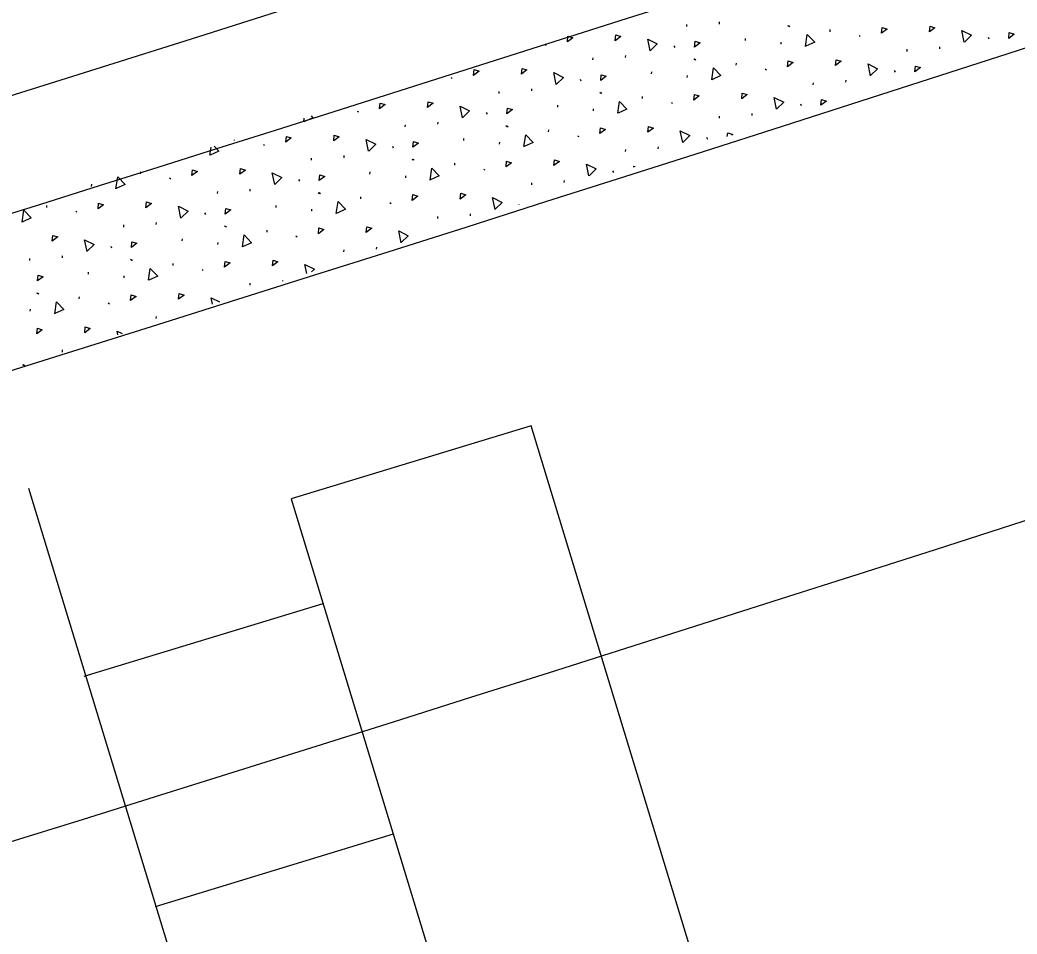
# Model space of a CAD drawing. Extents: x 2338610 to 2351914, y 366540 to 376484.
# Drawn here: x 2348395.55 to 2348422.16, y 367584.31 to 367608.7 of the extents above; entities that cross this region are included whole.
import ezdxf

# ---------------------------------------------------------------- set-up
doc = ezdxf.new("R2010")
doc.units = 0
for name, color, linetype in [('RD_HC_Cl', 7, 'Continuous'), ('RD_PD_ConcMed', 7, 'Continuous'), ('RD_PD_Final_LnLine', 7, 'Continuous'), ('RD_PD_Final_TrvlWay', 7, 'Continuous'), ('TR SN EXTRUDED PANEL SIGNS- MOUNTED OVERHEAD', 7, 'Continuous')]:
    doc.layers.add(name, color=color, linetype=linetype)

msp = doc.modelspace()

# ---------------------------------------------------------------- linework, layer by layer
at = {"layer": 'RD_HC_Cl'}
msp.add_arc((2347533.93, 370355.677), 2880.79, 281.440729, 295.940729, dxfattribs=at)
at = {"layer": 'RD_PD_ConcMed'}
for p, q in [((2348413.35, 367608.521), (2348413.354, 367608.576)), ((2348414.221, 367608.59), (2348414.226, 367608.644)), ((2348416.037, 367608.552), (2348416.069, 367608.528)), ((2348416.062, 367608.548), (2348416.095, 367608.524)), ((2348417.175, 367608.385), (2348417.179, 367608.44)), ((2348414.913, 367608.152), (2348414.917, 367608.207)), ((2348417.948, 367608.283), (2348417.98, 367608.259)), ((2348421.39, 367608.241), (2348421.412, 367608.196)), ((2348409.564, 367608.052), (2348409.596, 367608.028)), ((2348413.007, 367608.009), (2348413.029, 367607.964)), ((2348415.867, 367608.055), (2348415.871, 367608.11)), ((2348419.229, 367607.861), (2348419.233, 367607.916)), ((2348420.1, 367607.93), (2348420.104, 367607.984)), ((2348410.846, 367607.63), (2348410.85, 367607.684)), ((2348411.717, 367607.698), (2348411.721, 367607.753)), ((2348413.533, 367607.661), (2348413.565, 367607.637)), ((2348413.558, 367607.657), (2348413.59, 367607.633)), ((2348414.67, 367607.494), (2348414.674, 367607.548)), ((2348415.443, 367607.392), (2348415.475, 367607.368)), ((2348418.885, 367607.349), (2348418.907, 367607.304)), ((2348407.06, 367607.16), (2348407.092, 367607.136)), ((2348410.502, 367607.118), (2348410.524, 367607.073)), ((2348412.408, 367607.261), (2348412.412, 367607.316)), ((2348413.362, 367607.164), (2348413.366, 367607.218)), ((2348417.595, 367607.038), (2348417.599, 367607.093)), ((2348409.212, 367606.807), (2348409.216, 367606.861)), ((2348416.724, 367606.97), (2348416.728, 367607.024)), ((2348408.341, 367606.739), (2348408.345, 367606.793)), ((2348411.028, 367606.77), (2348411.06, 367606.746)), ((2348411.053, 367606.765), (2348411.085, 367606.741)), ((2348412.165, 367606.602), (2348412.17, 367606.657)), ((2348409.904, 367606.37), (2348409.908, 367606.424)), ((2348410.857, 367606.272), (2348410.861, 367606.327)), ((2348412.938, 367606.5), (2348412.97, 367606.476)), ((2348416.38, 367606.458), (2348416.402, 367606.413)), ((2348403.126, 367605.979), (2348403.141, 367606.078)), ((2348404.555, 367606.269), (2348404.587, 367606.245)), ((2348407.997, 367606.227), (2348408.019, 367606.182)), ((2348414.219, 367606.079), (2348414.224, 367606.133)), ((2348415.091, 367606.147), (2348415.095, 367606.202)), ((2348405.836, 367605.847), (2348405.84, 367605.902)), ((2348406.707, 367605.916), (2348406.711, 367605.97)), ((2348408.523, 367605.879), (2348408.555, 367605.855)), ((2348408.548, 367605.874), (2348408.58, 367605.85)), ((2348409.661, 367605.711), (2348409.665, 367605.766)), ((2348401.277, 367605.48), (2348401.279, 367605.499)), ((2348407.399, 367605.478), (2348407.403, 367605.533)), ((2348410.433, 367605.609), (2348410.466, 367605.585)), ((2348413.876, 367605.567), (2348413.898, 367605.522)), ((2348400.622, 367605.087), (2348400.653, 367605.304)), ((2348402.05, 367605.378), (2348402.082, 367605.354)), ((2348405.492, 367605.335), (2348405.514, 367605.29)), ((2348408.352, 367605.381), (2348408.357, 367605.436)), ((2348411.715, 367605.187), (2348411.719, 367605.242)), ((2348412.586, 367605.256), (2348412.59, 367605.31)), ((2348403.331, 367604.956), (2348403.335, 367605.01)), ((2348404.202, 367605.024), (2348404.207, 367605.079)), ((2348406.018, 367604.987), (2348406.05, 367604.963)), ((2348406.043, 367604.983), (2348406.076, 367604.959)), ((2348407.156, 367604.82), (2348407.16, 367604.874)), ((2348407.929, 367604.718), (2348407.961, 367604.694)), ((2348398.773, 367604.589), (2348398.777, 367604.643)), ((2348399.545, 367604.486), (2348399.577, 367604.463)), ((2348402.988, 367604.444), (2348403.01, 367604.399)), ((2348404.894, 367604.587), (2348404.898, 367604.642)), ((2348405.848, 367604.49), (2348405.852, 367604.544)), ((2348410.081, 367604.364), (2348410.085, 367604.419)), ((2348411.371, 367604.675), (2348411.393, 367604.63)), ((2348397.464, 367604.258), (2348397.468, 367604.313)), ((2348401.698, 367604.133), (2348401.702, 367604.188)), ((2348409.21, 367604.296), (2348409.214, 367604.35)), ((2348400.827, 367604.065), (2348400.831, 367604.119)), ((2348403.514, 367604.096), (2348403.546, 367604.072)), ((2348403.539, 367604.091), (2348403.571, 367604.067)), ((2348404.651, 367603.929), (2348404.655, 367603.983)), ((2348396.268, 367603.697), (2348396.272, 367603.752)), ((2348402.389, 367603.696), (2348402.394, 367603.75)), ((2348403.343, 367603.598), (2348403.347, 367603.653)), ((2348405.424, 367603.827), (2348405.456, 367603.803)), ((2348408.866, 367603.784), (2348408.87, 367603.776)), ((2348397.041, 367603.595), (2348397.073, 367603.571)), ((2348400.483, 367603.553), (2348400.505, 367603.508)), ((2348406.705, 367603.405), (2348406.709, 367603.459)), ((2348407.576, 367603.473), (2348407.58, 367603.528)), ((2348398.322, 367603.173), (2348398.326, 367603.228)), ((2348399.193, 367603.242), (2348399.197, 367603.296)), ((2348401.009, 367603.205), (2348401.041, 367603.181)), ((2348401.034, 367603.2), (2348401.066, 367603.176)), ((2348402.147, 367603.037), (2348402.151, 367603.092)), ((2348399.885, 367602.805), (2348399.889, 367602.859)), ((2348402.919, 367602.935), (2348402.951, 367602.911)), ((2348397.978, 367602.661), (2348398, 367602.616)), ((2348400.838, 367602.707), (2348400.842, 367602.762)), ((2348404.201, 367602.513), (2348404.205, 367602.568)), ((2348405.072, 367602.582), (2348405.076, 367602.636)), ((2348395.817, 367602.282), (2348395.821, 367602.337)), ((2348396.688, 367602.35), (2348396.692, 367602.405)), ((2348398.504, 367602.313), (2348398.536, 367602.289)), ((2348398.529, 367602.309), (2348398.561, 367602.285)), ((2348399.642, 367602.146), (2348399.646, 367602.2)), ((2348400.414, 367602.044), (2348400.447, 367602.02)), ((2348397.38, 367601.913), (2348397.384, 367601.968)), ((2348398.334, 367601.816), (2348398.338, 367601.87)), ((2348401.696, 367601.622), (2348401.7, 367601.677)), ((2348402.57, 367601.726), (2348402.571, 367601.745)), ((2348395.999, 367601.422), (2348396.031, 367601.398)), ((2348396.025, 367601.418), (2348396.057, 367601.394)), ((2348397.137, 367601.255), (2348397.141, 367601.309)), ((2348395.829, 367600.925), (2348395.833, 367600.979)), ((2348397.91, 367601.153), (2348397.942, 367601.129)), ((2348399.191, 367600.731), (2348399.195, 367600.785)), ((2348396.686, 367599.839), (2348396.69, 367599.894))]:
    msp.add_line(p, q, dxfattribs=at)
for points in [[(2348418.545, 367608.342), (2348418.561, 367608.496), (2348418.694, 367608.454), (2348418.545, 367608.342)], [(2348419.824, 367608.377), (2348419.841, 367608.53), (2348419.973, 367608.488), (2348419.824, 367608.377)], [(2348420.755, 367608.102), (2348420.69, 367608.416), (2348420.947, 367608.289), (2348420.76, 367608.105)], [(2348410.162, 367608.111), (2348410.178, 367608.264), (2348410.31, 367608.223), (2348410.162, 367608.111)], [(2348411.441, 367608.145), (2348411.457, 367608.298), (2348411.59, 367608.257), (2348411.441, 367608.145)], [(2348412.372, 367607.871), (2348412.307, 367608.184), (2348412.563, 367608.057), (2348412.376, 367607.874)], [(2348416.519, 367607.993), (2348416.566, 367608.31), (2348416.763, 367608.103), (2348416.524, 367607.995)], [(2348421.939, 367608.207), (2348421.956, 367608.36), (2348422.088, 367608.319), (2348421.939, 367608.207)], [(2348413.556, 367607.976), (2348413.572, 367608.129), (2348413.705, 367608.088), (2348413.556, 367607.976)], [(2348417.32, 367607.485), (2348417.336, 367607.638), (2348417.468, 367607.597), (2348417.32, 367607.485)], [(2348407.657, 367607.22), (2348407.673, 367607.373), (2348407.806, 367607.332), (2348407.657, 367607.22)], [(2348408.936, 367607.254), (2348408.952, 367607.407), (2348409.085, 367607.366), (2348408.936, 367607.254)], [(2348414.015, 367607.101), (2348414.061, 367607.418), (2348414.258, 367607.212), (2348414.02, 367607.103)], [(2348416.04, 367607.451), (2348416.057, 367607.604), (2348416.189, 367607.563), (2348416.04, 367607.451)], [(2348418.251, 367607.211), (2348418.186, 367607.524), (2348418.442, 367607.397), (2348418.255, 367607.214)], [(2348419.435, 367607.316), (2348419.451, 367607.469), (2348419.583, 367607.428), (2348419.435, 367607.316)], [(2348409.867, 367606.979), (2348409.802, 367607.293), (2348410.058, 367607.166), (2348409.872, 367606.983)], [(2348411.051, 367607.085), (2348411.068, 367607.238), (2348411.2, 367607.196), (2348411.051, 367607.085)], [(2348413.536, 367606.56), (2348413.552, 367606.713), (2348413.684, 367606.672), (2348413.536, 367606.56)], [(2348414.815, 367606.594), (2348414.831, 367606.747), (2348414.964, 367606.706), (2348414.815, 367606.594)], [(2348415.746, 367606.319), (2348415.681, 367606.633), (2348415.937, 367606.506), (2348415.75, 367606.323)], [(2348416.93, 367606.425), (2348416.946, 367606.578), (2348417.079, 367606.536), (2348416.93, 367606.425)], [(2348405.152, 367606.328), (2348405.168, 367606.482), (2348405.301, 367606.44), (2348405.152, 367606.328)], [(2348406.431, 367606.363), (2348406.448, 367606.516), (2348406.58, 367606.474), (2348406.431, 367606.363)], [(2348407.363, 367606.088), (2348407.298, 367606.402), (2348407.554, 367606.275), (2348407.367, 367606.091)], [(2348408.547, 367606.193), (2348408.563, 367606.346), (2348408.695, 367606.305), (2348408.547, 367606.193)], [(2348411.51, 367606.21), (2348411.556, 367606.527), (2348411.753, 367606.32), (2348411.515, 367606.212)], [(2348403.326, 367606.136), (2348403.37, 367606.089), (2348403.132, 367605.981)], [(2348411.031, 367605.669), (2348411.047, 367605.822), (2348411.18, 367605.78), (2348411.031, 367605.669)], [(2348412.31, 367605.703), (2348412.326, 367605.856), (2348412.459, 367605.814), (2348412.31, 367605.703)], [(2348402.647, 367605.437), (2348402.664, 367605.59), (2348402.796, 367605.549), (2348402.647, 367605.437)], [(2348403.927, 367605.471), (2348403.943, 367605.624), (2348404.075, 367605.583), (2348403.927, 367605.471)], [(2348404.858, 367605.197), (2348404.793, 367605.51), (2348405.049, 367605.384), (2348404.862, 367605.2)], [(2348409.005, 367605.319), (2348409.051, 367605.636), (2348409.249, 367605.429), (2348409.01, 367605.321)], [(2348413.241, 367605.428), (2348413.176, 367605.742), (2348413.432, 367605.615), (2348413.245, 367605.432)], [(2348414.431, 367605.585), (2348414.441, 367605.686), (2348414.574, 367605.645), (2348414.542, 367605.621)], [(2348400.738, 367605.331), (2348400.865, 367605.198), (2348400.627, 367605.089)], [(2348406.042, 367605.302), (2348406.058, 367605.455), (2348406.191, 367605.414), (2348406.042, 367605.302)], [(2348409.805, 367604.811), (2348409.822, 367604.964), (2348409.954, 367604.923), (2348409.805, 367604.811)], [(2348400.143, 367604.546), (2348400.159, 367604.699), (2348400.291, 367604.658), (2348400.143, 367604.546)], [(2348401.422, 367604.58), (2348401.438, 367604.733), (2348401.571, 367604.692), (2348401.422, 367604.58)], [(2348406.5, 367604.428), (2348406.547, 367604.744), (2348406.744, 367604.538), (2348406.506, 367604.429)], [(2348408.526, 367604.777), (2348408.542, 367604.93), (2348408.675, 367604.889), (2348408.526, 367604.777)], [(2348410.736, 367604.537), (2348410.672, 367604.85), (2348410.928, 367604.724), (2348410.741, 367604.54)], [(2348411.934, 367604.773), (2348411.937, 367604.795), (2348411.97, 367604.785)], [(2348398.117, 367604.196), (2348398.163, 367604.513), (2348398.36, 367604.306), (2348398.122, 367604.198)], [(2348402.353, 367604.305), (2348402.288, 367604.619), (2348402.544, 367604.492), (2348402.357, 367604.309)], [(2348403.537, 367604.411), (2348403.553, 367604.564), (2348403.686, 367604.522), (2348403.537, 367604.411)], [(2348406.021, 367603.886), (2348406.038, 367604.039), (2348406.17, 367603.998), (2348406.021, 367603.886)], [(2348407.301, 367603.92), (2348407.317, 367604.073), (2348407.449, 367604.032), (2348407.301, 367603.92)], [(2348408.232, 367603.645), (2348408.167, 367603.959), (2348408.423, 367603.832), (2348408.236, 367603.649)], [(2348395.612, 367603.305), (2348395.658, 367603.622), (2348395.856, 367603.415), (2348395.617, 367603.307)], [(2348397.638, 367603.655), (2348397.654, 367603.808), (2348397.787, 367603.766), (2348397.638, 367603.655)], [(2348398.917, 367603.689), (2348398.933, 367603.842), (2348399.066, 367603.8), (2348398.917, 367603.689)], [(2348399.848, 367603.414), (2348399.783, 367603.728), (2348400.039, 367603.601), (2348399.853, 367603.418)], [(2348401.032, 367603.519), (2348401.049, 367603.672), (2348401.181, 367603.631), (2348401.032, 367603.519)], [(2348403.996, 367603.536), (2348404.042, 367603.853), (2348404.239, 367603.646), (2348404.001, 367603.538)], [(2348403.517, 367602.995), (2348403.533, 367603.148), (2348403.665, 367603.106), (2348403.517, 367602.995)], [(2348404.796, 367603.029), (2348404.812, 367603.182), (2348404.945, 367603.141), (2348404.796, 367603.029)], [(2348396.413, 367602.797), (2348396.429, 367602.95), (2348396.561, 367602.909), (2348396.413, 367602.797)], [(2348397.344, 367602.523), (2348397.279, 367602.836), (2348397.535, 367602.71), (2348397.348, 367602.526)], [(2348401.491, 367602.645), (2348401.537, 367602.962), (2348401.734, 367602.755), (2348401.496, 367602.647)], [(2348405.727, 367602.754), (2348405.662, 367603.068), (2348405.918, 367602.941), (2348405.731, 367602.758)], [(2348398.528, 367602.628), (2348398.544, 367602.781), (2348398.676, 367602.74), (2348398.528, 367602.628)], [(2348402.291, 367602.137), (2348402.307, 367602.29), (2348402.44, 367602.249), (2348402.291, 367602.137)], [(2348398.986, 367601.754), (2348399.032, 367602.07), (2348399.23, 367601.864), (2348398.991, 367601.755)], [(2348401.012, 367602.103), (2348401.028, 367602.256), (2348401.161, 367602.215), (2348401.012, 367602.103)], [(2348403.208, 367601.934), (2348403.157, 367602.176), (2348403.413, 367602.05), (2348403.338, 367601.976)], [(2348396.023, 367601.737), (2348396.039, 367601.89), (2348396.172, 367601.849), (2348396.023, 367601.737)], [(2348398.507, 367601.212), (2348398.523, 367601.365), (2348398.656, 367601.324), (2348398.507, 367601.212)], [(2348399.786, 367601.246), (2348399.803, 367601.399), (2348399.935, 367601.358), (2348399.786, 367601.246)], [(2348400.688, 367601.114), (2348400.653, 367601.285), (2348400.875, 367601.175)], [(2348396.481, 367600.862), (2348396.528, 367601.179), (2348396.725, 367600.973), (2348396.487, 367600.864)], [(2348396.002, 367600.321), (2348396.019, 367600.474), (2348396.151, 367600.433), (2348396.002, 367600.321)], [(2348397.282, 367600.355), (2348397.298, 367600.508), (2348397.43, 367600.467), (2348397.282, 367600.355)], [(2348398.169, 367600.294), (2348398.148, 367600.394), (2348398.278, 367600.33)], [(2348395.649, 367599.474), (2348395.643, 367599.502), (2348395.68, 367599.484)]]:
    msp.add_lwpolyline(points, dxfattribs=at)
at = {"layer": 'RD_PD_Final_LnLine'}
for radius, end in [(2859.79, 291.465397), (2847.79, 290.498626), (2887.79, 291.594881), (2899.79, 291.348467), (2871.79, 288.717673), (2883.79, 288.734281), (2911.79, 288.974322)]:
    msp.add_arc((2347533.93, 370355.677), radius, 280.380274, end, dxfattribs=at)
at = {"layer": 'RD_PD_Final_TrvlWay'}
msp.add_arc((2347533.93, 370355.677), 2835.79, 283.184746, 289.359215, dxfattribs=at)
at = {"layer": 'TR SN EXTRUDED PANEL SIGNS- MOUNTED OVERHEAD'}
for p, q in [((2348400.655, 367580.231), (2348395.79, 367596.2)), ((2348403.64, 367593.124), (2348397.26, 367591.18)), ((2348405.514, 367586.977), (2348399.159, 367585.04))]:
    msp.add_line(p, q, dxfattribs=at)
msp.add_lwpolyline([(2348422.141, 367555.392), (2348409.197, 367597.874), (2348402.788, 367595.921), (2348415.863, 367553.011)], dxfattribs=at)

doc.saveas('drawing.dxf')
